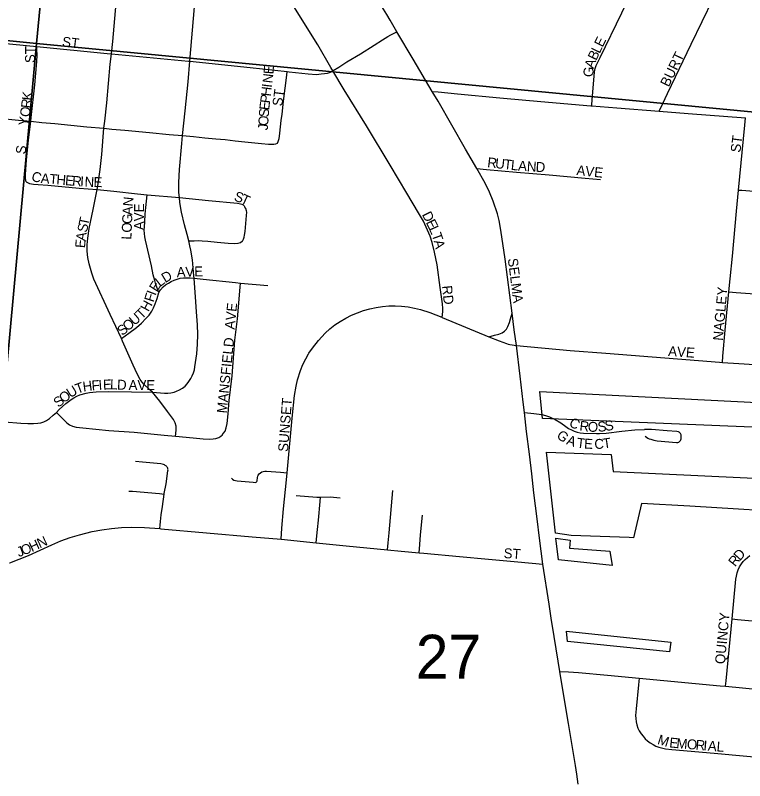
# Model space of a CAD drawing. Extents: x -209 to 4852, y 0 to 905.
# Drawn here: x 126.79 to 140.68, y 239.6 to 254.19 of the extents above; entities that cross this region are included whole.
import ezdxf

# ---------------------------------------------------------------- set-up
doc = ezdxf.new("R2010")
doc.units = 0
for name, color, linetype in [('GM_X_Airport_Location_Class_2', 7, 'Continuous'), ('GM_X_Airport_Location_Class_3', 7, 'Continuous'), ('GM_X_County_Road_Text', 7, 'Continuous'), ('GM_X_Minor_River', 7, 'Continuous'), ('GM_X_Township_Road_Text', 7, 'Continuous'), ('GM_X_US_Location', 7, 'Continuous')]:
    doc.layers.add(name, color=color, linetype=linetype)

msp = doc.modelspace()

# ---------------------------------------------------------------- linework, layer by layer
at = {"layer": 'GM_X_Airport_Location_Class_2'}
for points in [[(137.769, 252.463), (137.771, 252.481), (137.779, 252.578), (137.824, 253.105), (137.828, 253.145), (137.833, 253.174), (137.839, 253.198), (137.852, 253.232), (137.929, 253.389), (138.346, 254.237), (138.56, 254.686), (138.788, 255.159)], [(128.62, 253.456), (128.646, 253.694), (128.688, 254.127), (128.752, 254.866), (128.757, 254.925)], [(130.116, 253.316), (130.2, 254.351), (130.244, 254.756), (130.247, 254.779)], [(132.841, 253.133), (132.803, 253.198), (132.555, 253.628), (132.098, 254.361), (131.945, 254.607), (131.903, 254.676)], [(139.052, 252.363), (139.121, 252.508), (139.212, 252.698), (139.665, 253.64), (140.085, 254.51)], [(134.059, 253.877), (133.93, 254.097), (133.864, 254.205), (133.772, 254.357)], [(132.841, 253.133), (132.847, 253.136), (132.951, 253.202), (133.105, 253.304), (133.365, 253.456), (133.626, 253.621), (133.781, 253.724), (133.888, 253.789), (133.944, 253.818), (134.059, 253.877)], [(134.73, 252.741), (134.366, 253.356), (134.059, 253.877)], [(125.954, 253.718), (127.201, 253.595)], [(127.084, 252.171), (127.094, 252.243), (127.162, 252.863), (127.202, 253.311), (127.205, 253.429), (127.202, 253.545), (127.201, 253.595)], [(127.201, 253.595), (128.541, 253.463), (128.62, 253.456)], [(128.477, 252.04), (128.492, 252.175), (128.53, 252.521), (128.598, 253.262), (128.62, 253.456)], [(128.62, 253.456), (130.09, 253.318), (130.116, 253.316)], [(129.977, 251.9), (130.027, 252.367), (130.084, 252.924), (130.116, 253.316)], [(130.116, 253.316), (131.266, 253.197), (131.971, 253.117)], [(131.783, 251.755), (131.799, 251.788), (131.815, 251.841), (131.822, 251.884), (131.829, 251.942), (131.855, 252.184), (131.87, 252.304), (131.9, 252.557), (131.962, 253.049), (131.971, 253.117)], [(131.971, 253.117), (132.008, 253.113), (132.366, 253.076), (132.529, 253.064), (132.616, 253.072), (132.68, 253.08), (132.739, 253.09), (132.794, 253.109), (132.841, 253.133)], [(134.923, 248.434), (134.931, 248.543), (134.931, 248.606), (134.926, 248.694), (134.883, 249.001), (134.823, 249.433), (134.777, 249.678), (134.731, 249.86), (134.692, 249.98), (134.669, 250.04), (134.644, 250.096), (134.563, 250.265), (134.472, 250.429), (134.246, 250.801), (133.928, 251.335), (133.479, 252.081), (133.055, 252.769), (132.841, 253.133)], [(134.73, 252.741), (134.846, 252.73), (135.214, 252.695), (136.019, 252.62), (136.514, 252.574), (136.947, 252.535), (137.75, 252.464), (137.769, 252.463)], [(135.579, 251.268), (135.368, 251.638), (134.843, 252.551), (134.73, 252.741)], [(137.769, 252.463), (138.245, 252.426), (139.052, 252.363)], [(139.052, 252.363), (139.608, 252.32), (140.696, 252.237)], [(125.818, 252.299), (126.178, 252.261), (126.468, 252.231), (126.852, 252.193), (127.084, 252.171)], [(140.566, 250.86), (140.683, 252.099), (140.696, 252.237)], [(126.999, 251.019), (126.986, 251.079), (126.986, 251.148), (126.993, 251.25), (127.003, 251.438), (127.043, 251.811), (127.084, 252.171)], [(127.084, 252.171), (127.298, 252.15), (127.542, 252.126), (128.15, 252.068), (128.477, 252.04)], [(128.348, 250.872), (128.369, 250.976), (128.403, 251.25), (128.437, 251.538), (128.477, 252.04)], [(128.477, 252.04), (128.629, 252.022), (128.874, 252), (129.343, 251.956), (129.723, 251.92), (129.977, 251.9)], [(129.915, 250.717), (129.907, 250.813), (129.906, 251.001), (129.919, 251.25), (129.963, 251.747), (129.977, 251.9)], [(129.977, 251.9), (130.185, 251.88), (130.4, 251.857), (130.611, 251.837), (130.79, 251.821), (130.975, 251.798), (131.163, 251.778), (131.351, 251.761), (131.48, 251.748), (131.615, 251.735), (131.711, 251.735), (131.75, 251.742), (131.783, 251.755)], [(135.579, 251.268), (135.768, 251.252), (136.336, 251.204), (136.958, 251.152), (137.642, 251.088), (137.936, 251.061)], [(136.252, 248.517), (136.118, 249.541), (136.041, 250.093), (136.007, 250.283), (135.976, 250.406), (135.889, 250.646), (135.82, 250.817), (135.738, 250.989), (135.579, 251.268)], [(126.999, 251.019), (127.062, 250.988), (127.137, 250.975), (127.224, 250.969), (127.409, 250.954), (128.009, 250.899), (128.348, 250.872)], [(128.811, 248.031), (128.599, 248.488), (128.283, 249.161), (128.245, 249.275), (128.194, 249.455), (128.174, 249.575), (128.158, 249.697), (128.158, 249.819), (128.168, 249.942), (128.195, 250.125), (128.271, 250.489), (128.348, 250.872)], [(128.348, 250.872), (128.667, 250.838), (129.116, 250.786), (129.304, 250.77)], [(129.525, 248.906), (129.506, 248.961), (129.469, 249.06), (129.445, 249.135), (129.418, 249.246), (129.383, 249.415), (129.268, 249.907), (129.257, 249.969), (129.251, 250.029), (129.247, 250.094), (129.249, 250.157), (129.254, 250.254), (129.264, 250.399), (129.273, 250.528), (129.304, 250.77)], [(129.304, 250.77), (129.915, 250.717)], [(140.384, 248.918), (140.408, 249.17), (140.448, 249.6), (140.528, 250.46), (140.566, 250.86)], [(140.566, 250.86), (140.577, 250.859), (140.626, 250.856), (141.007, 250.828), (141.366, 250.799), (141.903, 250.756), (141.914, 250.755)], [(129.915, 250.717), (130.469, 250.661), (131.021, 250.61), (131.078, 250.597), (131.106, 250.588), (131.131, 250.576), (131.15, 250.557), (131.164, 250.537)], [(130.095, 249.89), (130.064, 250.014), (130.015, 250.197), (129.953, 250.44), (129.922, 250.625), (129.915, 250.717)], [(131.119, 249.893), (131.124, 249.897), (131.137, 249.924), (131.148, 249.96), (131.156, 250.001), (131.165, 250.069), (131.196, 250.376), (131.198, 250.437), (131.196, 250.465), (131.18, 250.507), (131.164, 250.537)], [(130.095, 249.89), (130.198, 249.895), (130.271, 249.899), (130.348, 249.895), (130.459, 249.885), (130.637, 249.867), (130.846, 249.846), (130.974, 249.842), (131.032, 249.846), (131.079, 249.861), (131.119, 249.893)], [(130.196, 249.179), (130.193, 249.224), (130.163, 249.533), (130.135, 249.716), (130.117, 249.8), (130.095, 249.89)], [(129.401, 247.006), (129.634, 246.99), (129.696, 246.99), (129.752, 246.995), (129.815, 247.009), (129.863, 247.029), (129.919, 247.055), (129.976, 247.086), (130.022, 247.122), (130.063, 247.165), (130.098, 247.213), (130.13, 247.266), (130.158, 247.32), (130.182, 247.376), (130.2, 247.433), (130.212, 247.492), (130.248, 247.738), (130.262, 247.922), (130.266, 248.108), (130.259, 248.294), (130.242, 248.541), (130.231, 248.727), (130.196, 249.179)], [(129.525, 248.906), (129.558, 248.961), (129.606, 249.016), (129.651, 249.053), (129.706, 249.084), (129.759, 249.116), (129.815, 249.144), (129.873, 249.165), (129.933, 249.18), (129.995, 249.187), (130.119, 249.187), (130.196, 249.179)], [(130.196, 249.179), (130.366, 249.163), (130.987, 249.099), (131.078, 249.087)], [(130.738, 246.2), (130.758, 246.224), (130.785, 246.268), (130.807, 246.326), (130.823, 246.413), (130.844, 246.595), (130.865, 246.851), (130.919, 247.322), (130.974, 248.002), (131.02, 248.404), (131.071, 249.009), (131.078, 249.087)], [(131.078, 249.087), (131.602, 249.04)], [(128.811, 248.031), (128.951, 248.132), (129.095, 248.24), (129.192, 248.323), (129.279, 248.415), (129.338, 248.479), (129.39, 248.553), (129.425, 248.618), (129.454, 248.692), (129.49, 248.793), (129.525, 248.906)], [(140.258, 247.576), (140.269, 247.697), (140.314, 248.188), (140.384, 248.918)], [(140.384, 248.918), (140.521, 248.905), (140.874, 248.88), (141.728, 248.812)], [(132.376, 247.738), (132.382, 247.749), (132.451, 247.85), (132.566, 247.995), (132.691, 248.13), (132.781, 248.213), (132.877, 248.289), (132.978, 248.358), (133.084, 248.42), (133.194, 248.474), (133.307, 248.521), (133.423, 248.562), (133.541, 248.595), (133.661, 248.621), (133.782, 248.64), (133.904, 248.651), (134.027, 248.653), (134.149, 248.647), (134.271, 248.633), (134.391, 248.611), (134.51, 248.581), (134.686, 248.524), (134.917, 248.437), (134.923, 248.434)], [(134.923, 248.434), (135.812, 248.066)], [(136.336, 247.896), (136.294, 248.194), (136.252, 248.517)], [(129.401, 247.006), (129.351, 247.052), (129.245, 247.157), (129.205, 247.202), (129.171, 247.251), (129.112, 247.357), (129.033, 247.526), (128.834, 247.981), (128.811, 248.031)], [(135.812, 248.066), (136.004, 247.986), (136.145, 247.934), (136.178, 247.923), (136.208, 247.916), (136.336, 247.896)], [(136.487, 246.618), (136.464, 246.816), (136.404, 247.316), (136.336, 247.896)], [(136.336, 247.896), (137.359, 247.803), (138.039, 247.751), (139.401, 247.646), (140.204, 247.58), (140.258, 247.576)], [(131.97, 245.473), (132.066, 246.512), (132.109, 246.942), (132.139, 247.124), (132.167, 247.243), (132.222, 247.419), (132.267, 247.533), (132.321, 247.643), (132.376, 247.738)], [(140.258, 247.576), (140.572, 247.553), (141.067, 247.522), (141.685, 247.471), (142.428, 247.414), (142.702, 247.393)], [(127.573, 246.624), (127.628, 246.676), (127.755, 246.79), (127.853, 246.867), (127.906, 246.901), (127.962, 246.931), (128.021, 246.955), (128.141, 246.99), (128.203, 247.001), (128.327, 247.012), (128.574, 247.022), (129.005, 247.017), (129.401, 247.006)], [(129.843, 246.172), (129.846, 246.217), (129.851, 246.296), (129.851, 246.359), (129.834, 246.421), (129.801, 246.485), (129.691, 246.638), (129.542, 246.84), (129.401, 247.006)], [(126.491, 246.447), (126.585, 246.44), (126.897, 246.42), (127.03, 246.412), (127.137, 246.41), (127.216, 246.417), (127.273, 246.427), (127.333, 246.442), (127.384, 246.469), (127.441, 246.507), (127.513, 246.569), (127.573, 246.624)], [(127.573, 246.624), (127.615, 246.582), (127.729, 246.47), (127.773, 246.423), (127.82, 246.384), (127.882, 246.358), (127.952, 246.341), (128.078, 246.326), (128.574, 246.281), (129.051, 246.243), (129.628, 246.192), (129.843, 246.172)], [(136.487, 246.618), (136.667, 246.601), (136.771, 246.591), (136.844, 246.578), (136.907, 246.56), (136.965, 246.54), (137.075, 246.489), (137.18, 246.426), (137.279, 246.354), (137.33, 246.319), (137.383, 246.289), (137.438, 246.264), (137.495, 246.244), (137.552, 246.231), (137.612, 246.225), (137.859, 246.219), (137.92, 246.22), (138.042, 246.228), (138.346, 246.265), (138.59, 246.292), (138.774, 246.298)], [(136.836, 243.733), (136.774, 244.225), (136.729, 244.592), (136.668, 245.091), (136.629, 245.454), (136.583, 245.828), (136.53, 246.262), (136.487, 246.618)], [(138.787, 246.167), (138.811, 246.149), (138.837, 246.133), (138.862, 246.12), (138.894, 246.11), (138.954, 246.094), (139.015, 246.083), (139.382, 246.049), (139.396, 246.049), (139.41, 246.051), (139.426, 246.056), (139.44, 246.066), (139.45, 246.076), (139.459, 246.087), (139.465, 246.102), (139.471, 246.119), (139.474, 246.136), (139.476, 246.153), (139.474, 246.182), (139.471, 246.196), (139.466, 246.211), (139.459, 246.223), (139.45, 246.236), (139.437, 246.245), (139.422, 246.25), (139.392, 246.256), (139.208, 246.273), (138.909, 246.297), (138.774, 246.298)], [(129.843, 246.172), (130.18, 246.141), (130.368, 246.119), (130.486, 246.113), (130.556, 246.118), (130.61, 246.128), (130.665, 246.146), (130.703, 246.167), (130.734, 246.195), (130.738, 246.2)], [(129.625, 245.067), (129.627, 245.078), (129.664, 245.262), (129.698, 245.509), (129.699, 245.526), (129.697, 245.542), (129.693, 245.558), (129.688, 245.57), (129.677, 245.587), (129.667, 245.598), (129.646, 245.614), (129.631, 245.622), (129.612, 245.63), (129.562, 245.64), (129.214, 245.676), (129.077, 245.685)], [(130.906, 245.371), (130.929, 245.349), (130.954, 245.333), (131.014, 245.318), (131.318, 245.291), (131.366, 245.289), (131.378, 245.294), (131.386, 245.3), (131.392, 245.308), (131.395, 245.317), (131.403, 245.383), (131.408, 245.408), (131.418, 245.429), (131.433, 245.452), (131.457, 245.474), (131.484, 245.489), (131.513, 245.498), (131.541, 245.502), (131.575, 245.502), (131.841, 245.482), (131.97, 245.473)], [(131.852, 244.206), (131.867, 244.415), (131.901, 244.785), (131.958, 245.34), (131.97, 245.473)], [(128.954, 245.124), (129.019, 245.12), (129.535, 245.075), (129.625, 245.067)], [(129.541, 244.408), (129.548, 244.471), (129.555, 244.541), (129.571, 244.669), (129.592, 244.831), (129.625, 245.067)], [(133.878, 244.004), (133.891, 244.14), (133.909, 244.326), (133.978, 245.133)], [(132.141, 245.039), (132.531, 245.008), (132.601, 245.009)], [(132.521, 244.137), (132.542, 244.331), (132.548, 244.39), (132.562, 244.568), (132.594, 244.922), (132.601, 245.009)], [(132.601, 245.009), (132.786, 245.011), (132.913, 245.002), (132.977, 244.994)], [(134.484, 243.949), (134.494, 244.106), (134.508, 244.287), (134.544, 244.663)], [(126.681, 243.755), (126.688, 243.757), (127.044, 243.898), (127.485, 244.1), (127.657, 244.173), (127.833, 244.238), (128.013, 244.292), (128.255, 244.351), (128.439, 244.386), (128.625, 244.413), (128.811, 244.429), (128.998, 244.434), (129.248, 244.428), (129.541, 244.408)], [(129.541, 244.408), (129.56, 244.407), (131.301, 244.252), (131.852, 244.206)], [(131.852, 244.206), (132.521, 244.137), (133.091, 244.078), (133.878, 244.004), (134.139, 243.979), (134.484, 243.949), (134.571, 243.941), (135.249, 243.876), (135.804, 243.828), (136.359, 243.774), (136.836, 243.733)], [(140.443, 242.689), (140.517, 243.442), (140.526, 243.503), (140.54, 243.564), (140.56, 243.622), (140.587, 243.678), (140.623, 243.736), (140.655, 243.781), (140.693, 243.822), (140.736, 243.86), (140.782, 243.896)], [(136.999, 242.7), (136.956, 242.967), (136.836, 243.733)], [(137.162, 241.687), (137.129, 241.885), (137.092, 242.117), (137.054, 242.349), (136.999, 242.7)], [(140.317, 241.403), (140.328, 241.51), (140.443, 242.689)], [(140.443, 242.689), (140.544, 242.679), (142.306, 242.516), (142.683, 242.481)], [(137.162, 241.687), (137.328, 241.676), (137.515, 241.665), (138.073, 241.613), (138.675, 241.557)], [(137.46, 239.894), (137.33, 240.697), (137.182, 241.565), (137.162, 241.687)], [(138.675, 241.557), (138.662, 241.434), (138.613, 240.973), (138.605, 240.849), (138.607, 240.787), (138.615, 240.726), (138.629, 240.666), (138.649, 240.608), (138.676, 240.552), (138.709, 240.499), (138.747, 240.45), (138.789, 240.404), (138.835, 240.362), (138.884, 240.324), (138.937, 240.291), (138.992, 240.264), (139.051, 240.243), (139.172, 240.214), (139.295, 240.196), (140.099, 240.126), (141.274, 240.018), (143.809, 239.779), (145.059, 239.669)], [(138.675, 241.557), (140.214, 241.413), (140.317, 241.403)], [(140.317, 241.403), (142.385, 241.205), (143.439, 241.113), (143.934, 241.065), (144.307, 241.034), (144.493, 241.012), (144.556, 241.001), (144.618, 240.985), (144.678, 240.964), (144.737, 240.937), (144.792, 240.905), (144.845, 240.869), (144.893, 240.827), (144.936, 240.778), (145.008, 240.674), (145.039, 240.619), (145.065, 240.561), (145.083, 240.501), (145.099, 240.44), (145.109, 240.377), (145.113, 240.315), (145.106, 240.188), (145.059, 239.669)], [(137.514, 239.539), (137.486, 239.731), (137.46, 239.894)]]:
    msp.add_lwpolyline(points, dxfattribs=at)
at = {"layer": 'GM_X_County_Road_Text'}
msp.add_lwpolyline([(135.812, 248.066), (135.918, 248.093), (135.999, 248.114), (136.061, 248.138), (136.108, 248.172), (136.143, 248.212), (136.173, 248.262), (136.203, 248.335), (136.224, 248.403), (136.252, 248.517)], dxfattribs=at)
at = {"layer": 'GM_X_Minor_River'}
for points in [[(108.909, 275.428), (129.104, 273.545), (127.195, 253.652), (106.979, 255.688)], [(129.104, 273.545), (149.411, 271.455), (147.511, 251.706), (127.195, 253.652)], [(106.979, 255.688), (127.195, 253.652), (125.307, 233.161), (105.036, 235.054)], [(147.511, 251.706), (145.448, 231.165), (125.307, 233.161), (127.195, 253.652)]]:
    msp.add_lwpolyline(points, close=True, dxfattribs=at)
at = {"layer": 'GM_X_US_Location'}
for points in [[(142.053, 246.754), (141.902, 244.694), (139.641, 244.839), (138.715, 244.887), (138.563, 244.23), (138.48, 244.239), (137.375, 244.278), (137.079, 244.319), (136.907, 245.863), (138.138, 245.82), (138.176, 245.498), (141.535, 245.34), (141.597, 246.309), (136.835, 246.508), (136.778, 247.02)], [(137.362, 244.188), (137.346, 244.033), (138.116, 243.979), (138.16, 243.706), (137.135, 243.811), (137.089, 244.226)], [(139.275, 242.247), (139.248, 242.059), (137.308, 242.259), (137.286, 242.452)]]:
    msp.add_lwpolyline(points, close=True, dxfattribs=at)

# ---------------------------------------------------------------- texts
at = {"layer": 'GM_X_Airport_Location_Class_3'}
for s, height, rotation, p in [('ST', 0.1894, 352.8783, (127.673, 253.598)), ('E', 0.189, 64.0703, (137.977, 253.571)), ('ST', 0.1894, 90, (127.166, 253.28)), ('B', 0.189, 64.331, (137.854, 253.316)), ('L', 0.189, 64.1009, (137.919, 253.451)), ('BURT', 0.1894, 64.1305, (139.236, 252.812)), ('E', 0.189, 85.3737, (131.705, 253.061)), ('A', 0.189, 71.5858, (137.804, 253.164)), ('N', 0.189, 83.1203, (131.684, 252.888)), ('G', 0.189, 87.5949, (137.799, 253.011)), ('H', 0.189, 83.1203, (131.654, 252.639)), ('I', 0.189, 83.1216, (131.674, 252.805)), ('ST', 0.1894, 82.8649, (131.873, 252.45)), ('K', 0.189, 83.5391, (127.101, 252.56)), ('P', 0.189, 83.1257, (131.639, 252.507)), ('R', 0.189, 83.5541, (127.084, 252.411)), ('E', 0.189, 83.6764, (131.624, 252.375)), ('O', 0.189, 82.9716, (127.063, 252.244)), ('S', 0.189, 86.3119, (131.616, 252.244)), ('Y', 0.189, 80.27, (127.034, 252.07)), ('O', 0.189, 86.3037, (131.605, 252.078)), ('J', 0.189, 86.3255, (131.599, 251.995)), ('ST', 0.1894, 82.8783, (140.6, 251.567)), ('S', 0.189, 82.88, (126.983, 251.534)), ('R', 0.189, 353.3178, (135.773, 251.298)), ('U', 0.189, 353.3274, (135.922, 251.281)), ('T', 0.189, 353.3189, (136.087, 251.262)), ('L', 0.189, 354.1339, (136.223, 251.246)), ('A', 0.189, 356.1478, (136.362, 251.232)), ('N', 0.189, 356.5419, (136.53, 251.22)), ('D', 0.189, 356.5341, (136.697, 251.21)), ('AVE', 0.1894, 353.8848, (137.472, 251.148)), ('C', 0.189, 343.9078, (127.082, 251.042)), ('A', 0.189, 355.6573, (127.268, 250.993)), ('T', 0.189, 355.1456, (127.433, 250.98)), ('H', 0.189, 355.1561, (127.566, 250.969)), ('E', 0.189, 355.1649, (127.732, 250.955)), ('R', 0.189, 355.5982, (127.867, 250.944)), ('I', 0.189, 356.7775, (128.021, 250.932)), ('N', 0.189, 357.3807, (128.106, 250.927)), ('E', 0.189, 358.4612, (128.277, 250.919)), ('S', 0.189, 340.8092, (130.944, 250.664)), ('T', 0.189, 335.1943, (131.065, 250.622)), ('N', 0.189, 84.0219, (129.025, 250.541)), ('AVE', 0.1894, 90, (129.242, 250.096)), ('A', 0.189, 87.6609, (129.019, 250.378)), ('D', 0.189, 296.2621, (134.531, 250.395)), ('T', 0.189, 78.2239, (128.179, 250.171)), ('G', 0.189, 87.6566, (129.012, 250.211)), ('E', 0.189, 296.2693, (134.605, 250.245)), ('S', 0.189, 78.3927, (128.152, 250.041)), ('O', 0.189, 87.6605, (129.005, 250.045)), ('L', 0.189, 293.9375, (134.663, 250.127)), ('A', 0.189, 81.312, (128.127, 249.879)), ('L', 0.189, 87.6772, (129, 249.912)), ('T', 0.189, 289.6143, (134.716, 250.009)), ('E', 0.189, 85.0492, (128.116, 249.749)), ('A', 0.189, 283.2756, (134.759, 249.889)), ('SELMA', 0.1894, 277.2755, (136.17, 249.551)), ('D', 0.189, 31.2224, (129.645, 249.084)), ('A', 0.189, 2.81, (129.867, 249.199)), ('V', 0.189, 2.4487, (130.033, 249.207)), ('E', 0.189, 0.6011, (130.198, 249.214)), ('E', 0.189, 57.2648, (129.484, 248.906)), ('L', 0.189, 37.6077, (129.544, 249.006)), ('RD', 0.1894, 275.7182, (134.918, 249.033)), ('NAGLEY', 0.1894, 84.9857, (140.266, 247.983)), ('F', 0.189, 72.5479, (129.42, 248.713)), ('I', 0.189, 69.4567, (129.459, 248.838)), ('H', 0.189, 61.7329, (129.326, 248.53)), ('AVE', 0.1894, 84.2973, (130.966, 248.198)), ('T', 0.189, 44.87, (129.195, 248.388)), ('U', 0.189, 40.5323, (129.057, 248.269)), ('S', 0.189, 40.5331, (128.829, 248.074)), ('O', 0.189, 40.5219, (128.93, 248.16)), ('MANSFIELD', 0.1894, 84.289, (130.816, 246.599)), ('AVE', 0.1894, 356.0569, (139.221, 247.699)), ('F', 0.189, 4.6093, (128.249, 247.04)), ('I', 0.189, 4.2663, (128.381, 247.051)), ('E', 0.189, 2.3097, (128.463, 247.057)), ('L', 0.189, 358.7297, (128.593, 247.062)), ('D', 0.189, 357.8579, (128.725, 247.059)), ('A', 0.189, 359.182, (128.947, 247.051)), ('V', 0.189, 359.9703, (129.116, 247.049)), ('E', 0.189, 359.9956, (129.283, 247.049)), ('U', 0.189, 31.5166, (127.838, 246.892)), ('T', 0.189, 20.0765, (127.971, 246.975)), ('H', 0.189, 7.6943, (128.086, 247.018)), ('O', 0.189, 38.868, (127.714, 246.791)), ('S', 0.189, 39.6691, (127.612, 246.707)), ('SUNSET', 0.1894, 85.6037, (131.983, 245.866)), ('C', 0.189, 330.6753, (137.321, 246.374)), ('R', 0.189, 353.5239, (137.529, 246.276)), ('O', 0.189, 357.1106, (137.691, 246.258)), ('S', 0.189, 6.7595, (137.892, 246.25)), ('S', 0.189, 8.9159, (138.033, 246.267)), ('G', 0.189, 322.0503, (137.085, 246.154)), ('A', 0.189, 340.4819, (137.274, 246.019)), ('T', 0.189, 353.1519, (137.476, 245.953)), ('E', 0.189, 356.4818, (137.62, 245.936)), ('C', 0.189, 2.0242, (137.823, 245.925)), ('T', 0.189, 8.5712, (137.996, 245.933)), ('H', 0.189, 24.5106, (127.104, 243.96)), ('N', 0.189, 24.6314, (127.256, 244.029)), ('J', 0.189, 20.1774, (126.856, 243.863)), ('O', 0.189, 21.7729, (126.94, 243.894)), ('ST', 0.1894, 356.4254, (136.087, 243.848)), ('R', 0.189, 51.6777, (140.502, 243.669)), ('D', 0.189, 48.6969, (140.593, 243.784)), ('QUINCY', 0.1894, 84.7089, (140.305, 241.819)), ('M', 0.189, 342.4808, (139.008, 240.308)), ('E', 0.189, 354.3253, (139.241, 240.24)), ('M', 0.189, 355.3167, (139.377, 240.226)), ('O', 0.189, 355.3928, (139.577, 240.21)), ('R', 0.189, 355.3815, (139.743, 240.196)), ('I', 0.189, 355.3817, (139.892, 240.184)), ('A', 0.189, 355.3928, (139.976, 240.178)), ('L', 0.189, 355.3861, (140.142, 240.164))]:
    msp.add_text(s, height=height, rotation=rotation, dxfattribs=at).set_placement(p)
at = {"layer": 'GM_X_Township_Road_Text'}
msp.add_text('27', height=0.8371, rotation=0, dxfattribs=at).set_placement((134.418, 241.548))

doc.saveas('drawing.dxf')
